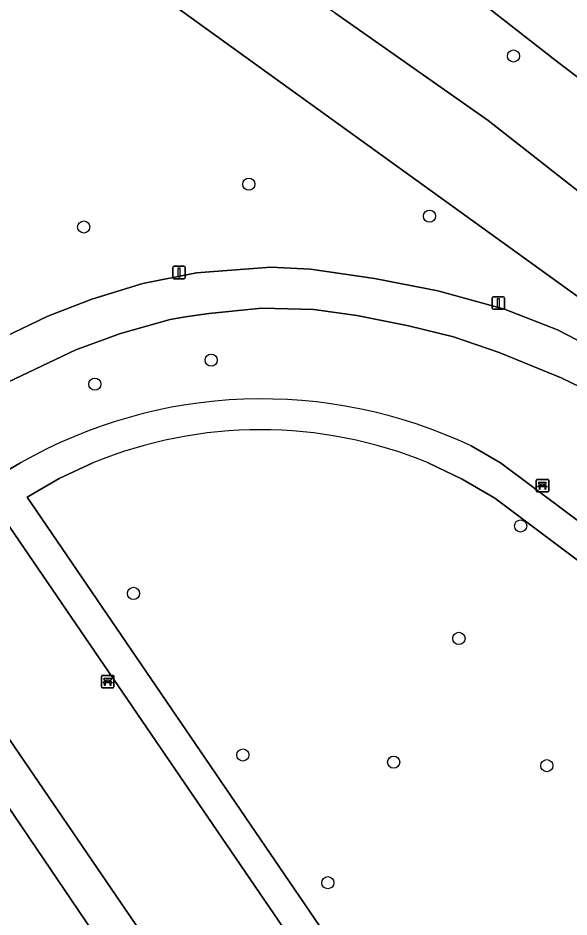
# Model space of a CAD drawing. Extents: x 158086 to 159499, y 382904 to 383981.
# Drawn here: x 158888 to 158932.3, y 383713.5 to 383785.7 of the extents above; entities that cross this region are included whole.
import ezdxf

# ---------------------------------------------------------------- set-up
doc = ezdxf.new("R2010")
doc.units = 0
for name, color, linetype in [('IMGEO_Bank', 7, 'Continuous'), ('IMGEO_Berm_groen', 7, 'Continuous'), ('IMGEO_Boom', 7, 'Continuous'), ('IMGEO_Fietspad_open', 7, 'Continuous'), ('IMGEO_Groenvoorziening', 7, 'Continuous'), ('IMGEO_Lichtmast', 7, 'Continuous'), ('IMGEO_Rijbaan_lokaal_open', 7, 'Continuous'), ('IMGEO_Voetpad_halfverhard', 7, 'Continuous'), ('IMGEO_Voetpad_open', 7, 'Continuous')]:
    doc.layers.add(name, color=color, linetype=linetype)

msp = doc.modelspace()

# ---------------------------------------------------------------- linework, layer by layer
at = {"layer": 'IMGEO_Bank'}
for p, q in [((158929.634, 383747.748), (158929.634, 383748.589)), ((158929.634, 383748.589), (158929.634, 383747.748)), ((158929.709, 383748.673), (158930.55, 383748.673)), ((158930.55, 383748.673), (158929.709, 383748.673)), ((158930.634, 383748.598), (158930.634, 383747.757)), ((158930.634, 383747.757), (158930.634, 383748.598)), ((158930.331, 383748.071), (158929.938, 383748.071)), ((158929.943, 383748.179), (158929.943, 383748.285)), ((158929.987, 383748.285), (158929.987, 383748.179)), ((158930.275, 383748.291), (158929.993, 383748.291)), ((158929.993, 383748.173), (158930.275, 383748.173)), ((158930.281, 383748.179), (158930.281, 383748.285)), ((158930.325, 383748.285), (158930.325, 383748.179)), ((158930.559, 383747.673), (158929.718, 383747.673)), ((158929.718, 383747.673), (158930.559, 383747.673)), ((158894.706, 383732.019), (158894.706, 383732.86)), ((158894.706, 383732.86), (158894.706, 383732.019)), ((158894.781, 383732.944), (158895.622, 383732.944)), ((158895.622, 383732.944), (158894.781, 383732.944)), ((158895.706, 383732.869), (158895.706, 383732.028)), ((158895.706, 383732.028), (158895.706, 383732.869)), ((158895.631, 383731.944), (158894.79, 383731.944)), ((158894.79, 383731.944), (158895.631, 383731.944)), ((158895.403, 383732.342), (158895.01, 383732.342)), ((158895.015, 383732.45), (158895.015, 383732.556)), ((158895.059, 383732.556), (158895.059, 383732.45)), ((158895.347, 383732.562), (158895.065, 383732.562)), ((158895.065, 383732.444), (158895.347, 383732.444)), ((158895.353, 383732.45), (158895.353, 383732.556)), ((158895.397, 383732.556), (158895.397, 383732.45))]:
    msp.add_line(p, q, dxfattribs=at)
for points in [[(158929.881, 383748.071), (158929.739, 383748.071), (158929.851, 383748.173), (158929.937, 383748.173)], [(158929.937, 383748.291), (158929.851, 383748.291), (158929.851, 383748.452), (158930.414, 383748.452), (158930.414, 383748.291), (158930.331, 383748.291)], [(158929.931, 383748.064), (158929.931, 383747.857), (158929.888, 383747.857), (158929.888, 383748.064)], [(158930.331, 383748.173), (158930.414, 383748.173), (158930.526, 383748.071), (158930.387, 383748.071)], [(158930.381, 383748.064), (158930.381, 383747.857), (158930.337, 383747.857), (158930.337, 383748.064)], [(158895.009, 383732.562), (158894.923, 383732.562), (158894.923, 383732.723), (158895.486, 383732.723), (158895.486, 383732.562), (158895.403, 383732.562)], [(158894.953, 383732.342), (158894.811, 383732.342), (158894.923, 383732.444), (158895.009, 383732.444)], [(158895.003, 383732.335), (158895.003, 383732.128), (158894.96, 383732.128), (158894.96, 383732.335)], [(158895.403, 383732.444), (158895.486, 383732.444), (158895.598, 383732.342), (158895.459, 383732.342)], [(158895.453, 383732.335), (158895.453, 383732.128), (158895.409, 383732.128), (158895.409, 383732.335)]]:
    msp.add_lwpolyline(points, dxfattribs=at)
for centre, radius, start, end in [((158929.712, 383748.595), 0.0779, 92.4484, 184.28452), ((158929.712, 383748.595), 0.0779, 92.4484, 184.28452), ((158930.556, 383748.595), 0.0779, 2.4484, 94.28452), ((158930.556, 383748.595), 0.0779, 2.4484, 94.28452), ((158929.881, 383748.064), 0.00671, 2.89567, 87.10433), ((158929.938, 383748.064), 0.00671, 92.89567, 177.10433), ((158929.936, 383748.284), 0.00671, 2.89567, 87.10433), ((158929.936, 383748.18), 0.00671, 272.89567, 357.10433), ((158929.993, 383748.284), 0.00671, 92.89567, 177.10433), ((158929.993, 383748.18), 0.00671, 182.89567, 267.10433), ((158930.275, 383748.284), 0.00671, 2.89567, 87.10433), ((158930.275, 383748.18), 0.00671, 272.89567, 357.10433), ((158930.332, 383748.284), 0.00671, 92.89567, 177.10433), ((158930.332, 383748.18), 0.00671, 182.89567, 267.10433), ((158930.33, 383748.064), 0.00671, 2.89567, 87.10433), ((158930.387, 383748.064), 0.00671, 92.89567, 177.10433), ((158929.712, 383747.751), 0.0779, 182.4484, 274.28452), ((158929.712, 383747.751), 0.0779, 182.4484, 274.28452), ((158930.556, 383747.751), 0.0779, 272.4484, 4.28452), ((158930.556, 383747.751), 0.0779, 272.4484, 4.28452), ((158894.784, 383732.866), 0.0779, 92.4484, 184.28452), ((158894.784, 383732.866), 0.0779, 92.4484, 184.28452), ((158895.628, 383732.866), 0.0779, 2.4484, 94.28452), ((158895.628, 383732.866), 0.0779, 2.4484, 94.28452), ((158894.784, 383732.022), 0.0779, 182.4484, 274.28452), ((158894.784, 383732.022), 0.0779, 182.4484, 274.28452), ((158894.953, 383732.335), 0.00671, 2.89567, 87.10433), ((158895.01, 383732.335), 0.00671, 92.89567, 177.10433), ((158895.008, 383732.555), 0.00671, 2.89567, 87.10433), ((158895.008, 383732.451), 0.00671, 272.89567, 357.10433), ((158895.065, 383732.555), 0.00671, 92.89567, 177.10433), ((158895.065, 383732.451), 0.00671, 182.89567, 267.10433), ((158895.347, 383732.555), 0.00671, 2.89567, 87.10433), ((158895.347, 383732.451), 0.00671, 272.89567, 357.10433), ((158895.404, 383732.555), 0.00671, 92.89567, 177.10433), ((158895.404, 383732.451), 0.00671, 182.89567, 267.10433), ((158895.402, 383732.335), 0.00671, 2.89567, 87.10433), ((158895.459, 383732.335), 0.00671, 92.89567, 177.10433), ((158895.628, 383732.022), 0.0779, 272.4484, 4.28452), ((158895.628, 383732.022), 0.0779, 272.4484, 4.28452)]:
    msp.add_arc(centre, radius, start, end, dxfattribs=at)
at = {"layer": 'IMGEO_Berm_groen'}
msp.add_lwpolyline([(158912.45, 383796.934), (158931.369, 383782.148), (158969.974, 383752.859), (159025.594, 383711.342), (159057.228, 383687.268), (159086.577, 383664.934)], dxfattribs=at)
at = {"layer": 'IMGEO_Boom'}
for centre in [(158927.8, 383782.655), (158906.544, 383772.369), (158921.054, 383769.805), (158893.28, 383768.931), (158903.523, 383758.239), (158894.179, 383756.314), (158928.377, 383744.933), (158897.274, 383739.519), (158923.42, 383735.908), (158906.068, 383726.551), (158918.177, 383725.97), (158930.479, 383725.693), (158912.886, 383716.299)]:
    msp.add_circle(centre, 0.489, dxfattribs=at)
at = {"layer": 'IMGEO_Fietspad_open'}
for points in [[(159074.115, 383654.938), (159049.009, 383673.915), (159000, 383710.492), (158947.065, 383750), (158936.003, 383758.256), (158931.334, 383760.664), (158927.076, 383762.325), (158921.719, 383763.796), (158916.642, 383764.81), (158911.492, 383765.539), (158908.324, 383765.704), (158902.344, 383765.248), (158898.023, 383764.391), (158893.93, 383763.145), (158890.39, 383761.777), (158886.825, 383760.065), (158883.774, 383758.303), (158881.957, 383757.082), (158879.922, 383755.715), (158871.831, 383750.289), (158871.959, 383750.111), (158871.825, 383750)], [(158873.709, 383747.683), (158877.186, 383750), (158881.721, 383753.022), (158883.781, 383754.443), (158887.188, 383756.486), (158892.66, 383759.082), (158896.224, 383760.385), (158900.216, 383761.498), (158901.45, 383761.72), (158903.333, 383761.977), (158907.583, 383762.416), (158911.779, 383762.311), (158915.213, 383761.829), (158919.367, 383761.009), (158922.989, 383760.109), (158926.662, 383758.867), (158931.625, 383756.817), (158933.195, 383756.064)]]:
    msp.add_lwpolyline(points, dxfattribs=at)
at = {"layer": 'IMGEO_Groenvoorziening'}
for points in [[(159073.62, 383669.92), (159040.846, 383695.201), (159033.479, 383700.373), (159015.931, 383711.788), (159000, 383723.453), (158963.743, 383750), (158953.621, 383757.411), (158941.968, 383764.971), (158938.937, 383767.157), (158925.758, 383777.487), (158913.446, 383786.132), (158901.622, 383793.708), (158900.472, 383794.878), (158895.631, 383796.336), (158891.348, 383800.497), (158889.835, 383801.645), (158893.749, 383791.597), (158900.081, 383787.037), (158937.232, 383760.285), (158936.003, 383758.256), (158947.065, 383750), (159000, 383710.492), (159049.009, 383673.915), (159074.115, 383654.938)], [(159086.577, 383664.934), (159057.228, 383687.268), (159025.594, 383711.342), (158969.974, 383752.859), (158931.369, 383782.148), (158912.45, 383796.934)], [(158869.023, 383778.719), (158875.695, 383766.472), (158878.727, 383761.711), (158881.957, 383757.082), (158883.774, 383758.303), (158886.825, 383760.065), (158890.39, 383761.777), (158893.93, 383763.145), (158898.023, 383764.391), (158902.344, 383765.248), (158908.324, 383765.704), (158911.492, 383765.539), (158916.642, 383764.81), (158921.719, 383763.796), (158927.076, 383762.325), (158931.334, 383760.664), (158936.003, 383758.256), (158937.232, 383760.285), (158900.081, 383787.037)], [(158913.446, 383786.132), (158925.758, 383777.487), (158938.937, 383767.157), (158941.968, 383764.971), (158953.621, 383757.411), (158963.743, 383750), (159000, 383723.453), (159015.931, 383711.788), (159033.479, 383700.373), (159040.846, 383695.201), (159073.62, 383669.92)], [(158990.126, 383713.718), (158985.11, 383717.455), (158966.824, 383731.078), (158941.45, 383750.22), (158936.383, 383753.943), (158933.195, 383756.064), (158931.625, 383756.817), (158926.662, 383758.867), (158922.989, 383760.109), (158919.367, 383761.009), (158915.213, 383761.829), (158911.779, 383762.311), (158907.583, 383762.416), (158903.333, 383761.977), (158901.45, 383761.72), (158900.216, 383761.498), (158896.224, 383760.385), (158892.66, 383759.082), (158887.188, 383756.486), (158883.781, 383754.443), (158886.845, 383750), (158887.237, 383749.432), (158888.197, 383750)], [(158924.413, 383751.353), (158926.765, 383750), (159000, 383695.315), (159032.562, 383671.001), (159080.731, 383635.316), (159092.435, 383626.419), (159114.095, 383610.266), (159120.3, 383605.602), (159119.776, 383618.486), (159119.704, 383622.74), (159102.242, 383632.688), (159095.597, 383636.753), (159088.06, 383641.363), (159082.434, 383645.08), (159080.605, 383646.373), (159075.249, 383650.158), (159031.113, 383683.307), (158990.126, 383713.718)], [(158894.023, 383750), (158891.321, 383748.735), (158888.747, 383747.242), (158934.141, 383680.698), (158963.795, 383688.174), (158965.917, 383688.631)], [(158926.294, 383747.168), (158923.689, 383748.698), (158920.962, 383750)], [(158979.771, 383707.107), (158926.294, 383747.168)]]:
    msp.add_lwpolyline(points, dxfattribs=at)
msp.add_lwpolyline([(158886.606, 383745.939), (158878.317, 383740.919), (158921.65, 383677.526), (158931.596, 383680.051)], close=True, dxfattribs=at)
for centre, radius, start, end in [((158907.605, 383715.878), 39.255, 64.64859, 119.63047), ((158907.492, 383717.2), 35.458, 67.67396, 112.32604)]:
    msp.add_arc(centre, radius, start, end, dxfattribs=at)
at = {"layer": 'IMGEO_Lichtmast'}
for p, q in [((158900.439, 383764.88), (158900.439, 383765.68)), ((158900.439, 383765.68), (158900.439, 383764.88)), ((158900.539, 383765.78), (158901.329, 383765.78)), ((158901.329, 383765.78), (158900.539, 383765.78)), ((158901.429, 383765.68), (158901.429, 383764.88)), ((158901.429, 383764.88), (158901.429, 383765.68)), ((158901.329, 383764.78), (158900.539, 383764.78)), ((158900.539, 383764.78), (158901.329, 383764.78)), ((158926.093, 383762.422), (158926.093, 383763.222)), ((158926.093, 383763.222), (158926.093, 383762.422)), ((158926.193, 383763.322), (158926.983, 383763.322)), ((158926.983, 383763.322), (158926.193, 383763.322)), ((158927.083, 383763.222), (158927.083, 383762.422)), ((158927.083, 383762.422), (158927.083, 383763.222)), ((158926.983, 383762.322), (158926.193, 383762.322)), ((158926.193, 383762.322), (158926.983, 383762.322))]:
    msp.add_line(p, q, dxfattribs=at)
for points in [[(158900.859, 383765.655), (158901.009, 383765.655), (158901.009, 383764.905), (158900.859, 383764.905), (158900.859, 383765.655)], [(158926.513, 383763.197), (158926.663, 383763.197), (158926.663, 383762.447), (158926.513, 383762.447), (158926.513, 383763.197)]]:
    msp.add_lwpolyline(points, dxfattribs=at)
for centre, start, end in [((158900.539, 383765.68), 90, 180), ((158900.539, 383765.68), 90, 180), ((158901.329, 383765.68), 0, 90), ((158901.329, 383765.68), 360, 90), ((158900.539, 383764.88), 180, 270), ((158900.539, 383764.88), 180, 270), ((158901.329, 383764.88), 270, 0), ((158901.329, 383764.88), 270, 0), ((158926.193, 383763.222), 90, 180), ((158926.193, 383763.222), 90, 180), ((158926.983, 383763.222), 0, 90), ((158926.983, 383763.222), 360, 90), ((158926.193, 383762.422), 180, 270), ((158926.193, 383762.422), 180, 270), ((158926.983, 383762.422), 270, 0), ((158926.983, 383762.422), 270, 0)]:
    msp.add_arc(centre, 0.1, start, end, dxfattribs=at)
at = {"layer": 'IMGEO_Rijbaan_lokaal_open'}
msp.add_lwpolyline([(158902.806, 383699.557), (158900.091, 383703.448), (158898.975, 383705.156), (158894.606, 383711.495), (158880.296, 383732.548), (158874.334, 383741.238), (158867.748, 383736.679), (158892.937, 383699.71), (158897.486, 383693.024), (158902.726, 383696.746), (158902.733, 383697.537), (158903.002, 383698.833)], dxfattribs=at)
at = {"layer": 'IMGEO_Voetpad_halfverhard'}
for points in [[(158888.197, 383750), (158887.237, 383749.432), (158886.845, 383750), (158883.781, 383754.443), (158881.721, 383753.022), (158883.805, 383750), (158885.118, 383748.097), (158886.606, 383745.939), (158931.596, 383680.051), (158921.65, 383677.526), (158923.252, 383675.175), (158929.999, 383676.897), (158933.147, 383677.7), (158948.651, 383657.05)], [(159131.618, 383597.161), (159124.095, 383602.757), (159123.327, 383603.328), (159123.203, 383603.42), (159120.3, 383605.602), (159114.095, 383610.266), (159092.435, 383626.419), (159080.731, 383635.316), (159032.562, 383671.001), (159000, 383695.315), (158926.765, 383750), (158924.413, 383751.353)], [(158949.627, 383659.9), (158935.65, 383678.339), (158934.141, 383680.698), (158888.747, 383747.242), (158891.321, 383748.735), (158894.023, 383750)], [(158920.962, 383750), (158923.689, 383748.698), (158926.294, 383747.168), (158979.771, 383707.107), (158991.075, 383698.813), (158993.089, 383697.294), (158995.396, 383695.567), (159018.943, 383677.94), (159021.402, 383676.1), (159023.366, 383674.62), (159025.643, 383672.929), (159085.849, 383628.218), (159079.798, 383620.787)]]:
    msp.add_lwpolyline(points, dxfattribs=at)
for centre, radius, start, end in [((158907.605, 383715.878), 39.255, 64.64859, 119.63047), ((158907.492, 383717.2), 35.458, 67.67396, 112.32604)]:
    msp.add_arc(centre, radius, start, end, dxfattribs=at)
at = {"layer": 'IMGEO_Voetpad_open'}
for points in [[(158986.13, 383581.304), (158984.546, 383584.724), (158983.332, 383586.812), (158944.262, 383644.288), (158923.252, 383675.175), (158921.65, 383677.526), (158878.317, 383740.919), (158877.045, 383742.787), (158873.709, 383747.683)], [(158872.724, 383743.585), (158874.334, 383741.238), (158880.296, 383732.548), (158894.606, 383711.495), (158898.975, 383705.156), (158900.091, 383703.448), (158902.806, 383699.557)]]:
    msp.add_lwpolyline(points, dxfattribs=at)

doc.saveas('drawing.dxf')
